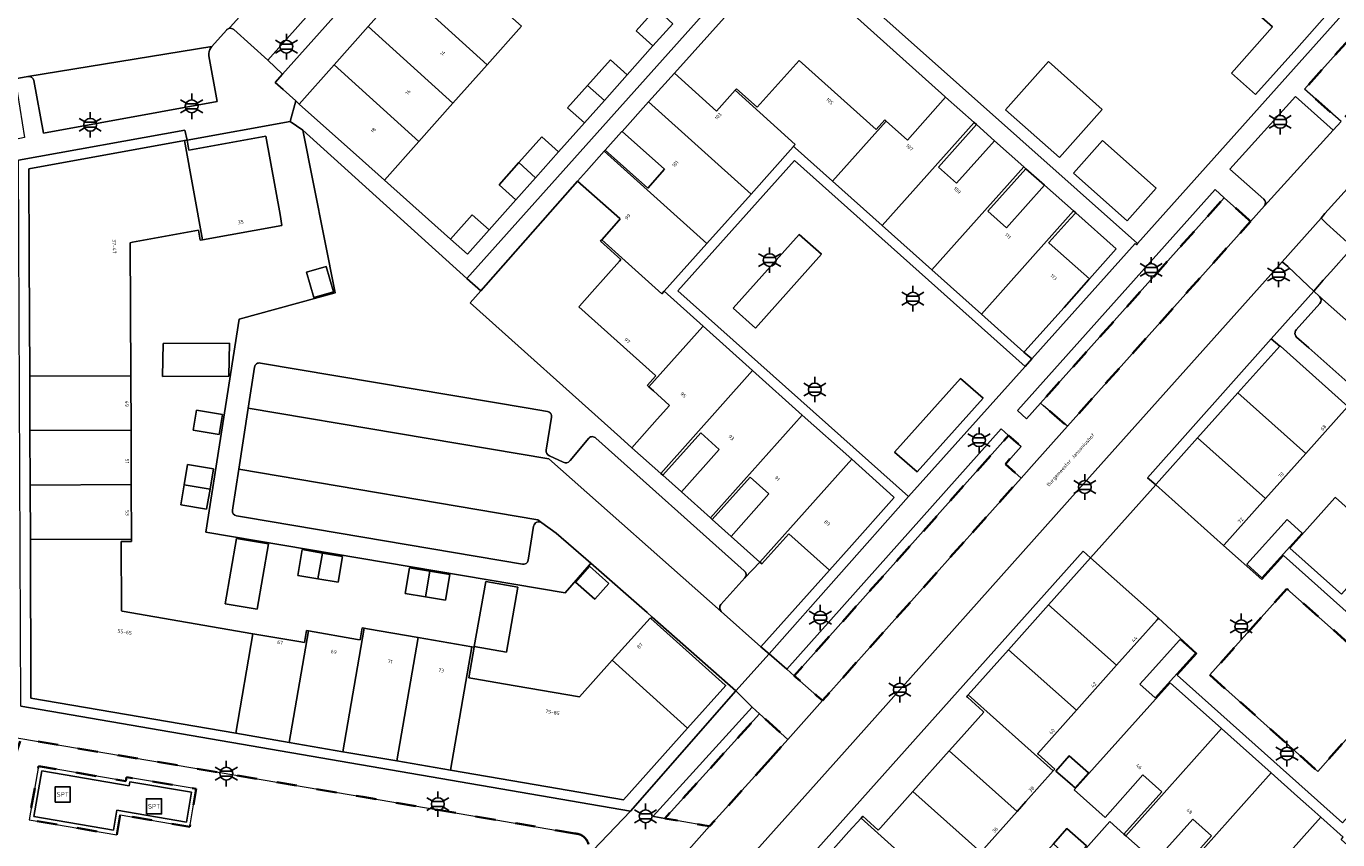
# Model space of a CAD drawing. Extents: x 105780 to 185197, y 477999 to 525027.
# Tile 345 of 562: x 107219 to 107349, y 479750 to 479831. Entities that reach past the tile are written whole.
import ezdxf
from ezdxf.enums import TextEntityAlignment as Align

# ---------------------------------------------------------------- set-up
doc = ezdxf.new("R2010")
doc.units = 0
doc.linetypes.add('XX-HIDDEN', pattern=[4, 2, -2])
for name, color, linetype, lineweight in [('B-GV-GR-HAAG_01-G', 252, 'GR-HAAG1', 13), ('B-GV-GR-MATERIAALGRENS-G', 252, 'XX-HIDDEN', 35), ('B-RO-IE-MEUBILAIR_WEGMEUBILAIR-S', 252, 'Continuous', 25), ('B-XX-KG-KADASTRAAL_BEBOUWING-G', 252, 'Continuous', 20), ('B1-WE-OG-BEBOUWING-T18', 7, 'Continuous', 18), ('B1-WE-OG-TERREIN_ERF-GV', 252, 'Continuous', 18), ('B1-WE-OG-TOPOGRAFIE-T18', 10, 'Continuous', 18), ('B1-WE-VH-VERHARDING_BETONSTRAATSTEEN-GV', 252, 'Continuous', 18), ('B1-WE-VH-VERHARDING_OPEN-GV', 252, 'Continuous', 18), ('B1-WE-VH-VERHARDING_STRAATBAKSTEEN-GV', 252, 'Continuous', 18), ('B1-WE-VH-VERHARDING_TEGEL-GV', 252, 'Continuous', 18), ('B1-WE-VH-VERHARDING_TEGEL_RUBBER-GV', 252, 'Continuous', 18)]:
    doc.layers.add(name, color=color, linetype=linetype, lineweight=lineweight)
doc.styles.add('NLCS-ISO', font='NLCS-ISO.ttf')
doc.styles.add('NLCS-ISO-M200-T18', font='NLCS-ISO.ttf', dxfattribs={"height": 0.36})
doc.linetypes.add('GR-HAAG1', pattern='A,6,[176,NLCS.shx,S=0.125,R=0,X=0,Y=0],-2', length=8)

# ---------------------------------------------------------------- blocks, each defined once
blk = doc.blocks.new('B-SIE-WEG_LICHTMAST-SO')
at = {"ltscale": 0.1}
for p, q in [((-1.1, 0.63), (-2.19, 1.27)), ((0, 1.27), (0, 2.53)), ((1.1, 0.63), (2.19, 1.27)), ((-1.1, -0.63), (-2.19, -1.27)), ((0, -1.27), (0, -2.53)), ((1.1, -0.63), (2.19, -1.27))]:
    blk.add_line(p, q, dxfattribs=at)
at = {"flags": 128}
for points in [[(-1.16, 0.5), (1.16, 0.5)], [(-1.16, -0.5), (1.16, -0.5)]]:
    blk.add_lwpolyline(points, dxfattribs=at)
at = {"ltscale": 0.1}
blk.add_circle((0, 0), 1.27, dxfattribs=at)
at = {"style": 'NLCS-ISO'}
blk.add_attdef('TYPE', text='', height=1.8, dxfattribs=at).set_placement((0, 2.53), align=Align.BOTTOM_CENTER)
blk = doc.blocks.new('SIE-WEG_SPEELTOESTEL-SO')
at = {"flags": 128}
blk.add_lwpolyline([(-0.75, -0.75), (0.75, -0.75), (0.75, 0.75), (-0.75, 0.75)], close=True, dxfattribs=at)
at = {"style": 'NLCS-ISO'}
blk.add_text('SPT', height=0.45, dxfattribs=at).set_placement((0, 0), align=Align.MIDDLE_CENTER)

msp = doc.modelspace()

# ---------------------------------------------------------------- linework, layer by layer
at = {"layer": 'B-GV-GR-HAAG_01-G', "flags": 128}
for points in [[(107337.437, 479814.108), (107336.521, 479814.932), (107316.976, 479793.054), (107316.925, 479792.996), (107317.844, 479792.175), (107319.235, 479793.732)], [(107290.974, 479801.18), (107297.517, 479808.499), (107295.305, 479810.47), (107288.752, 479803.164)], [(107306.979, 479786.914), (107313.528, 479794.227), (107311.284, 479796.193), (107304.743, 479788.872)], [(107316.059, 479790.528), (107315.309, 479791.189), (107294.053, 479767.373), (107294.802, 479766.711)], [(107291.361, 479762.917), (107290.62, 479763.588), (107280.815, 479752.767), (107280.873, 479752.757), (107281.979, 479752.562)]]:
    msp.add_lwpolyline(points, close=True, dxfattribs=at)
at = {"layer": 'B-GV-GR-MATERIAALGRENS-G', "flags": 128}
for points in [[(107363.572, 479835.641), (107358.873, 479839.934), (107357.991, 479838.949), (107345.406, 479824.885), (107349.023, 479821.675), (107353.053, 479826.114), (107354.087, 479825.196)], [(107340.044, 479811.764), (107339.88, 479811.912), (107337.437, 479814.108), (107319.235, 479793.732), (107319.532, 479793.478), (107321.729, 479791.595), (107321.894, 479791.454)], [(107312.484, 479780.924), (107317.301, 479786.315), (107315.734, 479787.696), (107317.292, 479789.442), (107316.059, 479790.528), (107294.802, 479766.711), (107297.05, 479764.723), (107297.597, 479764.239)], [(107336.018, 479766.786), (107346.708, 479757.222), (107354.347, 479765.824), (107343.657, 479775.335)], [(107292.177, 479758.165), (107294.156, 479760.383), (107291.361, 479762.917), (107281.979, 479752.562), (107285.749, 479751.897), (107286.16, 479751.825), (107286.409, 479751.781)], [(107227.972, 479752.905), (107227.636, 479750.934), (107218.961, 479752.413), (107219.869, 479757.736), (107228.544, 479756.257), (107228.611, 479756.651), (107235.511, 479755.475), (107234.873, 479751.729)]]:
    msp.add_lwpolyline(points, close=True, dxfattribs=at)
msp.add_lwpolyline([(107273.066, 479751.059), (107252.028, 479754.687), (107218.115, 479760.47), (107217.807, 479759.438), (107216.919, 479756.466), (107216.138, 479753.652), (107215.352, 479750.374), (107214.464, 479746.272)], dxfattribs=at)
for points in [[(107273.248, 479751.036, 0.0284091), (107273.066, 479751.059)], [(107274.404, 479750.016, 0.2949762), (107273.248, 479751.036)]]:
    msp.add_lwpolyline(points, format="xyb", dxfattribs=at)
at = {"layer": 'B-XX-KG-KADASTRAAL_BEBOUWING-G', "flags": 128}
for points in [[(107346.897, 479845.446), (107337.662, 479835.099), (107342.232, 479831.043), (107338.163, 479826.459), (107340.551, 479824.341), (107344.619, 479828.924), (107349.405, 479834.316), (107347.147, 479836.321), (107351.033, 479840.406), (107349.344, 479841.906), (107348.91, 479843.028), (107347.21, 479845.167), (107347.41, 479845.39), (107347.253, 479845.53), (107347.096, 479845.67)], [(107259.293, 479838.676), (107255.952, 479834.911), (107264.356, 479827.302), (107267.769, 479831.14)], [(107255.952, 479834.911), (107252.568, 479831.096), (107260.967, 479823.491), (107264.356, 479827.302)], [(107282.759, 479831.361), (107281.099, 479832.865), (107279.128, 479830.653), (107280.8, 479829.163)], [(107252.568, 479831.096), (107249.19, 479827.289), (107257.584, 479819.688), (107260.967, 479823.491)], [(107249.19, 479827.289), (107245.726, 479823.385), (107252.004, 479817.804), (107254.184, 479815.865), (107257.584, 479819.688)], [(107278.245, 479826.297), (107276.574, 479827.786), (107274.314, 479825.251), (107275.981, 479823.755)], [(107288.945, 479824.765), (107294.909, 479819.397), (107294.741, 479819.209), (107294.906, 479819.062), (107298.607, 479815.755), (107303.931, 479821.716), (107303.791, 479821.841), (107302.922, 479820.875), (107295.304, 479827.733), (107291.115, 479823.081), (107289.079, 479824.914)], [(107325.338, 479822.87), (107320.004, 479827.604), (107315.755, 479822.817), (107321.089, 479818.083)], [(107288.945, 479824.765), (107287.085, 479822.699), (107282.916, 479826.453), (107280.366, 479823.62), (107290.519, 479814.479), (107294.703, 479819.166), (107294.741, 479819.209), (107294.909, 479819.397)], [(107275.981, 479823.755), (107274.314, 479825.251), (107272.336, 479823.03), (107274.008, 479821.54)], [(107312.633, 479821.573), (107309.797, 479824.089), (107306.021, 479819.834), (107303.931, 479821.716), (107298.607, 479815.755), (107303.518, 479811.368)], [(107280.366, 479823.62), (107277.73, 479820.692), (107281.944, 479816.931), (107280.279, 479815.066), (107276.07, 479818.835), (107275.97, 479818.723), (107286.137, 479809.571), (107290.519, 479814.479)], [(107317.569, 479817.162), (107314.668, 479819.765), (107310.902, 479815.568), (107309.116, 479817.153), (107312.859, 479821.372), (107312.633, 479821.573), (107303.518, 479811.368), (107308.455, 479806.957)], [(107234.365, 479819.791), (107236.139, 479809.941), (107244.002, 479811.356), (107243.828, 479812.444), (107242.427, 479820.218), (107234.782, 479818.83), (107234.601, 479819.834)], [(107271.44, 479818.659), (107269.768, 479820.148), (107267.487, 479817.588), (107269.147, 479816.085)], [(107236.139, 479809.941), (107234.365, 479819.791), (107218.926, 479816.988), (107218.926, 479816.897), (107218.96, 479808.121), (107219.006, 479796.42), (107229.031, 479796.459), (107228.98, 479809.646), (107229.205, 479809.711), (107230.3, 479809.91), (107235.724, 479810.895), (107235.92, 479809.902)], [(107330.691, 479815.074), (107325.379, 479819.79), (107322.502, 479816.549), (107327.815, 479811.834)], [(107269.147, 479816.085), (107267.487, 479817.588), (107265.537, 479815.4), (107267.209, 479813.91)], [(107275.97, 479818.723), (107274.208, 479816.749), (107273.324, 479815.758), (107277.508, 479812.054), (107277.561, 479812.007), (107277.422, 479811.851), (107275.712, 479809.949), (107281.681, 479804.58), (107281.914, 479804.841), (107286.137, 479809.571)], [(107322.5, 479812.798), (107319.611, 479815.366), (107315.846, 479811.13), (107314.001, 479812.785), (107317.768, 479816.983), (107317.569, 479817.162), (107308.455, 479806.957), (107313.365, 479802.57)], [(107264.554, 479810.931), (107262.882, 479812.421), (107260.74, 479810.017), (107262.412, 479808.527)], [(107324.066, 479806.069), (107323.529, 479806.547), (107320.09, 479809.611), (107320.042, 479809.654), (107320.089, 479809.706), (107322.158, 479812.016), (107322.71, 479812.612), (107322.5, 479812.798), (107313.365, 479802.57), (107317.581, 479798.803), (107317.668, 479798.883), (107321.557, 479803.237), (107324.02, 479805.995)], [(107281.914, 479804.841), (107281.681, 479804.58), (107275.712, 479809.949), (107275.66, 479809.892), (107275.591, 479809.789), (107277.599, 479807.982), (107277.487, 479807.819), (107274.772, 479804.777), (107273.516, 479803.369), (107273.46, 479803.281), (107281.048, 479796.495), (107281.087, 479796.46), (107281.043, 479796.411), (107280.24, 479795.522), (107280.29, 479795.452), (107280.395, 479795.357), (107285.726, 479801.339), (107285.768, 479801.386)], [(107246.452, 479806.718), (107247.173, 479804.218), (107249.115, 479804.792), (107248.402, 479807.288)], [(107290.653, 479796.97), (107285.768, 479801.386), (107285.726, 479801.339), (107280.395, 479795.357), (107280.846, 479794.952), (107282.41, 479793.546), (107282.444, 479793.507), (107281.224, 479792.141), (107278.706, 479789.323), (107281.562, 479786.769)], [(107232.226, 479799.646), (107232.175, 479796.379), (107238.755, 479796.406), (107238.806, 479799.673)], [(107338.793, 479794.756), (107345.52, 479788.747), (107349.619, 479793.335), (107349.675, 479793.415), (107342.998, 479799.377), (107342.947, 479799.404)], [(107295.589, 479792.558), (107290.653, 479796.97), (107281.562, 479786.769), (107281.769, 479786.584), (107285.529, 479790.788), (107287.371, 479789.14), (107283.611, 479784.937), (107286.496, 479782.356)], [(107229.031, 479796.459), (107219.006, 479796.42), (107219.027, 479791.02), (107229.051, 479791.059)], [(107338.793, 479794.756), (107334.797, 479790.284), (107341.524, 479784.274), (107345.52, 479788.747)], [(107237.791, 479790.615), (107238.126, 479792.603), (107235.533, 479793.04), (107235.199, 479791.058)], [(107300.498, 479788.17), (107295.589, 479792.558), (107286.496, 479782.356), (107286.681, 479782.191), (107290.44, 479786.395), (107292.298, 479784.734), (107288.538, 479780.53), (107291.405, 479777.966)], [(107229.051, 479791.059), (107219.027, 479791.02), (107219.048, 479785.616), (107229.072, 479785.655)], [(107334.797, 479790.284), (107332.09, 479787.255), (107330.699, 479785.699), (107330.648, 479785.642), (107337.368, 479779.623), (107337.431, 479779.693), (107341.524, 479784.274)], [(107237.223, 479787.215), (107234.653, 479787.647), (107234.312, 479785.651), (107236.88, 479785.224)], [(107300.498, 479788.17), (107291.405, 479777.966), (107291.587, 479777.803), (107294.254, 479780.795), (107298.297, 479777.191), (107300.244, 479779.37), (107304.721, 479784.393), (107304.651, 479784.456)], [(107358.556, 479785.428), (107356.87, 479786.944), (107355.722, 479787.976), (107355.674, 479788.015), (107354.153, 479786.311), (107350.672, 479782.411), (107348.451, 479784.396), (107348.406, 479784.346), (107344.002, 479779.418), (107343.943, 479779.352), (107348.186, 479775.566), (107349.05, 479774.795)], [(107229.072, 479785.655), (107219.048, 479785.616), (107219.069, 479780.216), (107229.093, 479780.255)], [(107236.88, 479785.224), (107234.312, 479785.651), (107233.976, 479783.649), (107236.526, 479783.228), (107236.589, 479783.58)], [(107339.675, 479777.769), (107341.178, 479776.406), (107345.169, 479780.847), (107343.662, 479782.205)], [(107241.142, 479770.877), (107228.179, 479773.122), (107228.089, 479773.138), (107228.065, 479780.018), (107229.094, 479780.019), (107229.093, 479780.255), (107219.069, 479780.216), (107219.13, 479764.582), (107219.13, 479764.494), (107239.433, 479761.003)], [(107239.498, 479780.326), (107238.368, 479773.835), (107241.562, 479773.3), (107242.692, 479779.791)], [(107248.018, 479778.866), (107246.022, 479779.211), (107245.581, 479776.659), (107247.577, 479776.314)], [(107248.018, 479778.866), (107247.577, 479776.314), (107249.573, 479775.969), (107250.014, 479778.521)], [(107258.664, 479777.078), (107256.671, 479777.416), (107256.238, 479774.862), (107258.231, 479774.525)], [(107276.417, 479775.845), (107274.51, 479777.561), (107273.119, 479775.992), (107275.034, 479774.3)], [(107320.022, 479773.751), (107326.759, 479767.74), (107330.796, 479772.264), (107330.921, 479772.405), (107324.179, 479778.413)], [(107258.664, 479777.078), (107258.231, 479774.525), (107260.223, 479774.187), (107260.656, 479776.741)], [(107266.274, 479769.048), (107267.408, 479775.489), (107264.217, 479776.051), (107263.083, 479769.61)], [(107320.022, 479773.751), (107316.039, 479769.287), (107322.776, 479763.276), (107326.759, 479767.74)], [(107276.768, 479768.244), (107284.236, 479761.523), (107288.029, 479765.726), (107287.968, 479765.772), (107283.748, 479769.549), (107280.592, 479772.374), (107280.525, 479772.419)], [(107246.657, 479771.156), (107246.45, 479771.192), (107246.248, 479769.993), (107245.683, 479770.091), (107241.142, 479770.877), (107239.433, 479761.003), (107244.729, 479760.092)], [(107252.178, 479771.422), (107251.959, 479771.46), (107251.754, 479770.268), (107251.489, 479770.314), (107246.657, 479771.156), (107244.729, 479760.092), (107250.056, 479759.176)], [(107257.519, 479770.497), (107252.493, 479771.367), (107252.178, 479771.422), (107250.056, 479759.176), (107255.414, 479758.254)], [(107262.847, 479769.574), (107257.519, 479770.497), (107255.414, 479758.254), (107260.728, 479757.34)], [(107284.236, 479761.523), (107276.768, 479768.244), (107273.497, 479764.619), (107265.989, 479765.909), (107263.15, 479766.399), (107262.539, 479766.505), (107263.055, 479769.538), (107262.847, 479769.574), (107260.728, 479757.34), (107268.066, 479756.078), (107277.862, 479754.402)], [(107329.081, 479765.866), (107330.594, 479764.51), (107334.576, 479768.944), (107333.063, 479770.301), (107332.975, 479770.21), (107329.765, 479766.63)], [(107316.039, 479769.287), (107312.052, 479764.82), (107320.49, 479757.276), (107320.642, 479757.444), (107318.98, 479758.934), (107318.936, 479758.973), (107319.254, 479759.329), (107322.776, 479763.276)], [(107337.158, 479761.466), (107332.067, 479766.016), (107322.567, 479755.388), (107325.616, 479752.663), (107329.377, 479756.871), (107331.244, 479755.203), (107327.486, 479750.999), (107327.674, 479750.831)], [(107312.052, 479764.82), (107311.897, 479764.647), (107311.988, 479764.565), (107312.409, 479764.186), (107313.502, 479763.203), (107313.617, 479763.099), (107311.099, 479760.283), (107310.178, 479759.253), (107316.891, 479753.25), (107317.76, 479754.221), (107320.49, 479757.276)], [(107342.077, 479757.075), (107337.158, 479761.466), (107327.674, 479750.831), (107330.548, 479748.268), (107334.312, 479752.468), (107336.162, 479750.819), (107332.408, 479746.609), (107332.595, 479746.443)], [(107310.178, 479759.253), (107306.575, 479755.224), (107313.29, 479749.22), (107316.891, 479753.25)], [(107321.159, 479756.88), (107322.402, 479755.806), (107322.464, 479755.753), (107322.661, 479755.583), (107323.994, 479757.075), (107322.048, 479758.755), (107320.741, 479757.241)], [(107347.001, 479752.681), (107345.827, 479753.728), (107344.695, 479754.738), (107342.077, 479757.075), (107332.595, 479746.443), (107335.461, 479743.887), (107335.526, 479743.959), (107339.19, 479748.062), (107339.242, 479748.041), (107340.152, 479747.231), (107341.26, 479746.243)], [(107306.575, 479755.224), (107303.367, 479751.636), (107303.137, 479751.402), (107301.975, 479752.44), (107301.606, 479752.77), (107301.425, 479752.567), (107309.677, 479745.18), (107312.608, 479748.458), (107313.29, 479749.22)], [(107349.234, 479750.71), (107347.001, 479752.681), (107341.26, 479746.243), (107341.406, 479746.114), (107342.632, 479747.497), (107350.318, 479740.684), (107354.48, 479745.38), (107355.63, 479744.361), (107355.75, 479744.497), (107349.027, 479750.477)], [(107320.501, 479750.046), (107322.421, 479748.328), (107323.764, 479749.842), (107321.844, 479751.56)]]:
    msp.add_lwpolyline(points, close=True, dxfattribs=at)
msp.add_lwpolyline([(107309.677, 479745.18), (107301.425, 479752.567), (107300.231, 479751.255), (107296.873, 479747.504)], dxfattribs=at)
at = {"layer": 'B1-WE-OG-TERREIN_ERF-GV', "flags": 128}
for points in [[(107262.722, 479842.54), (107266.065, 479846.308), (107265.886, 479846.468), (107264.499, 479847.705), (107267.958, 479851.584), (107271.359, 479855.399), (107274.89, 479859.359), (107273.212, 479860.917), (107272.216, 479860.888), (107262.812, 479850.373), (107263.041, 479849.081), (107263.546, 479848.141), (107244.083, 479826.379), (107243.343, 479825.552), (107244.142, 479824.839), (107245.379, 479823.734), (107245.726, 479823.385), (107249.19, 479827.289), (107252.568, 479831.096), (107255.952, 479834.911), (107259.293, 479838.676)], [(107282.916, 479826.453), (107287.085, 479822.699), (107288.945, 479824.765), (107289.079, 479824.914), (107291.115, 479823.081), (107295.304, 479827.733), (107302.922, 479820.875), (107303.791, 479821.841), (107303.931, 479821.716), (107306.021, 479819.834), (107309.797, 479824.089), (107309.737, 479824.142), (107293.749, 479838.536)], [(107325.338, 479822.87), (107321.089, 479818.083), (107315.755, 479822.817), (107320.004, 479827.604)], [(107246.098, 479820.802), (107244.831, 479821.684), (107234.601, 479819.834), (107234.782, 479818.83), (107242.427, 479820.218), (107243.828, 479812.444), (107244.002, 479811.356), (107236.139, 479809.941), (107235.92, 479809.902), (107235.724, 479810.895), (107230.3, 479809.91), (107229.205, 479809.711), (107228.98, 479809.646), (107229.031, 479796.459), (107229.051, 479791.059), (107229.072, 479785.655), (107229.093, 479780.255), (107229.094, 479780.019), (107228.065, 479780.018), (107228.089, 479773.138), (107228.179, 479773.122), (107241.142, 479770.877), (107245.683, 479770.091), (107246.248, 479769.993), (107246.45, 479771.192), (107246.657, 479771.156), (107251.489, 479770.314), (107251.754, 479770.268), (107251.959, 479771.46), (107252.178, 479771.422), (107252.493, 479771.367), (107257.519, 479770.497), (107262.847, 479769.574), (107263.055, 479769.538), (107262.539, 479766.505), (107263.15, 479766.399), (107265.989, 479765.909), (107273.497, 479764.619), (107276.768, 479768.244), (107280.525, 479772.419), (107280.592, 479772.374), (107280.716, 479772.523), (107280.206, 479772.97), (107274.627, 479777.87), (107274.496, 479777.718), (107272.1, 479774.932), (107236.475, 479780.944), (107239.778, 479802.059), (107249.292, 479804.671)], [(107277.73, 479820.692), (107277.688, 479820.646), (107276.07, 479818.835), (107280.279, 479815.066), (107281.944, 479816.931)], [(107314.668, 479819.765), (107312.859, 479821.372), (107309.116, 479817.153), (107310.902, 479815.568)], [(107294.825, 479817.812), (107317.694, 479797.385), (107318.374, 479798.145), (107317.581, 479798.803), (107313.365, 479802.57), (107308.455, 479806.957), (107303.518, 479811.368), (107298.607, 479815.755), (107294.906, 479819.062), (107294.741, 479819.209), (107294.703, 479819.166), (107290.519, 479814.479), (107286.137, 479809.571), (107281.914, 479804.841), (107285.768, 479801.386), (107290.653, 479796.97), (107295.589, 479792.558), (107300.498, 479788.17), (107304.651, 479784.456), (107304.721, 479784.393), (107300.244, 479779.37), (107298.297, 479777.191), (107291.503, 479769.586), (107292.304, 479768.875), (107306.137, 479784.471), (107283.275, 479804.878)], [(107330.691, 479815.074), (107327.815, 479811.834), (107322.502, 479816.549), (107325.379, 479819.79)], [(107319.611, 479815.366), (107317.768, 479816.983), (107314.001, 479812.785), (107315.846, 479811.13)], [(107277.487, 479807.819), (107277.599, 479807.982), (107275.591, 479809.789), (107275.66, 479809.892), (107275.712, 479809.949), (107277.422, 479811.851), (107277.561, 479812.007), (107277.508, 479812.054), (107273.324, 479815.758), (107263.715, 479804.881), (107262.66, 479803.687), (107277.569, 479790.344), (107278.706, 479789.323), (107281.224, 479792.141), (107282.444, 479793.507), (107282.41, 479793.546), (107280.846, 479794.952), (107280.395, 479795.357), (107280.29, 479795.452), (107280.24, 479795.522), (107281.043, 479796.411), (107281.087, 479796.46), (107281.048, 479796.495), (107273.46, 479803.281), (107273.516, 479803.369), (107274.772, 479804.777)], [(107322.71, 479812.612), (107322.158, 479812.016), (107320.089, 479809.706), (107320.042, 479809.654), (107320.09, 479809.611), (107323.529, 479806.547), (107324.066, 479806.069), (107326.734, 479809.034)], [(107246.452, 479806.718), (107248.402, 479807.288), (107249.115, 479804.792), (107247.173, 479804.218)], [(107232.226, 479799.646), (107238.806, 479799.673), (107238.755, 479796.406), (107232.175, 479796.379)], [(107338.793, 479794.756), (107342.947, 479799.404), (107342.094, 479800.12), (107329.833, 479786.329), (107330.648, 479785.642), (107330.699, 479785.699), (107332.09, 479787.255), (107334.797, 479790.284)], [(107237.791, 479790.615), (107235.199, 479791.058), (107235.533, 479793.04), (107238.126, 479792.603)], [(107287.371, 479789.14), (107285.529, 479790.788), (107281.769, 479786.584), (107283.611, 479784.937)], [(107237.223, 479787.215), (107236.88, 479785.224), (107236.589, 479783.58), (107236.526, 479783.228), (107233.976, 479783.649), (107234.312, 479785.651), (107234.653, 479787.647)], [(107292.298, 479784.734), (107290.44, 479786.395), (107286.681, 479782.191), (107288.538, 479780.53)], [(107339.675, 479777.769), (107343.662, 479782.205), (107345.169, 479780.847), (107341.178, 479776.406)], [(107239.498, 479780.326), (107242.692, 479779.791), (107241.562, 479773.3), (107238.368, 479773.835)], [(107248.018, 479778.866), (107250.014, 479778.521), (107249.573, 479775.969), (107247.577, 479776.314), (107245.581, 479776.659), (107246.022, 479779.211)], [(107258.664, 479777.078), (107260.656, 479776.741), (107260.223, 479774.187), (107258.231, 479774.525), (107256.238, 479774.862), (107256.671, 479777.416)], [(107276.417, 479775.845), (107275.034, 479774.3), (107273.119, 479775.992), (107274.51, 479777.561)], [(107266.274, 479769.048), (107263.083, 479769.61), (107264.217, 479776.051), (107267.408, 479775.489)], [(107329.081, 479765.866), (107329.765, 479766.63), (107332.975, 479770.21), (107333.063, 479770.301), (107334.576, 479768.944), (107330.594, 479764.51)], [(107321.159, 479756.88), (107320.741, 479757.241), (107322.048, 479758.755), (107323.994, 479757.075), (107322.661, 479755.583), (107322.464, 479755.753), (107322.402, 479755.806)], [(107320.501, 479750.046), (107321.844, 479751.56), (107323.764, 479749.842), (107322.421, 479748.328), (107321.078, 479746.814), (107319.158, 479748.532)], [(107336.162, 479750.819), (107334.312, 479752.468), (107330.548, 479748.268), (107332.408, 479746.609)]]:
    msp.add_lwpolyline(points, close=True, dxfattribs=at)
for points in [[(107293.543, 479840.994), (107328.825, 479809.561), (107356.952, 479841.038)], [(107349.405, 479834.316), (107344.619, 479828.924), (107340.551, 479824.341), (107338.163, 479826.459), (107342.232, 479831.043), (107337.662, 479835.099)], [(107267.769, 479831.14), (107264.356, 479827.302), (107260.967, 479823.491), (107257.584, 479819.688), (107254.184, 479815.865), (107260.74, 479810.017), (107262.882, 479812.421), (107264.554, 479810.931), (107267.209, 479813.91), (107265.537, 479815.4), (107267.487, 479817.588), (107269.768, 479820.148), (107271.44, 479818.659), (107274.008, 479821.54), (107272.336, 479823.03), (107274.314, 479825.251), (107276.574, 479827.786), (107278.245, 479826.297), (107280.8, 479829.163), (107279.128, 479830.653), (107281.099, 479832.865)], [(107356.744, 479822.814), (107347.406, 479812.554), (107347.029, 479812.069), (107347.59, 479811.562), (107349.634, 479809.716)], [(107218.127, 479763.674), (107278.579, 479753.271), (107289.028, 479765.223), (107280.716, 479772.523), (107280.592, 479772.374), (107283.748, 479769.549), (107287.968, 479765.772), (107288.029, 479765.726), (107284.236, 479761.523), (107277.862, 479754.402), (107268.066, 479756.078), (107260.728, 479757.34), (107255.414, 479758.254), (107250.056, 479759.176), (107244.729, 479760.092), (107239.433, 479761.003), (107219.13, 479764.494), (107219.13, 479764.582), (107219.069, 479780.216), (107219.048, 479785.616), (107219.027, 479791.02), (107219.006, 479796.42), (107218.96, 479808.121), (107218.926, 479816.897), (107218.926, 479816.988), (107234.365, 479819.791), (107234.601, 479819.834), (107234.377, 479820.825), (107217.903, 479817.851)], [(107349.619, 479793.335), (107345.52, 479788.747), (107341.524, 479784.274), (107337.431, 479779.693), (107337.368, 479779.623), (107341.156, 479776.252), (107343.314, 479778.617), (107359.739, 479763.95)], [(107349.05, 479774.795), (107348.186, 479775.566), (107343.943, 479779.352), (107344.002, 479779.418), (107348.406, 479784.346), (107348.451, 479784.396), (107350.672, 479782.411)], [(107291.503, 479769.586), (107298.297, 479777.191), (107294.254, 479780.795), (107291.587, 479777.803), (107291.405, 479777.966), (107289.91, 479776.42), (107287.53, 479773.779)], [(107296.873, 479747.504), (107300.231, 479751.255), (107301.425, 479752.567), (107301.606, 479752.77), (107301.975, 479752.44), (107303.137, 479751.402), (107303.367, 479751.636), (107306.575, 479755.224), (107310.178, 479759.253), (107311.099, 479760.283), (107313.617, 479763.099), (107313.502, 479763.203), (107312.409, 479764.186), (107311.988, 479764.565), (107311.897, 479764.647), (107312.052, 479764.82), (107316.039, 479769.287), (107320.022, 479773.751), (107324.179, 479778.413), (107323.441, 479779.072), (107292.711, 479744.657)], [(107287.566, 479773.078), (107291.503, 479769.586)], [(107349.162, 479752.105), (107332.755, 479766.756), (107334.717, 479768.921), (107330.921, 479772.405), (107330.796, 479772.264), (107326.759, 479767.74), (107322.776, 479763.276), (107319.254, 479759.329), (107318.936, 479758.973), (107318.98, 479758.934), (107320.642, 479757.444), (107320.49, 479757.276), (107317.76, 479754.221), (107316.891, 479753.25), (107313.29, 479749.22)], [(107313.445, 479738.02), (107326.097, 479752.238), (107327.486, 479750.999), (107331.244, 479755.203), (107329.377, 479756.871), (107325.616, 479752.663), (107322.567, 479755.388), (107332.067, 479766.016), (107337.158, 479761.466), (107342.077, 479757.075), (107344.695, 479754.738), (107345.827, 479753.728), (107347.001, 479752.681), (107349.234, 479750.71)]]:
    msp.add_lwpolyline(points, dxfattribs=at)
at = {"layer": 'B1-WE-OG-TERREIN_ERF-GV'}
msp.add_lwpolyline([(107287.53, 479773.779, 0.3822556), (107287.566, 479773.078)], format="xyb", dxfattribs=at)
at = {"layer": 'B1-WE-VH-VERHARDING_BETONSTRAATSTEEN-GV', "flags": 128}
for points in [[(107238.736, 479830.891), (107238.9, 479831.073), (107256.627, 479850.804), (107254.93, 479852.305), (107253.236, 479857.47)], [(107256.627, 479850.804), (107238.9, 479831.073), (107238.736, 479830.891)], [(107239.228, 479830.778), (107242.598, 479827.767), (107245.846, 479831.388), (107260.326, 479847.531), (107256.627, 479850.804)], [(107213.518, 479839.565), (107215.132, 479836.13), (107215.562, 479835.214), (107215.795, 479834.718), (107215.923, 479834.446), (107216.029, 479834.22), (107216.041, 479834.154), (107216.158, 479833.514), (107216.508, 479831.596), (107216.548, 479831.379), (107217.551, 479825.891), (107218.817, 479826.135), (107237.069, 479829.102), (107238.504, 479830.736)], [(107236.958, 479828.975), (107237.069, 479829.102), (107218.817, 479826.135)], [(107219.427, 479825.727), (107220.362, 479820.497), (107237.595, 479823.642), (107236.759, 479828.19)], [(107350.189, 479809.215), (107349.828, 479808.81), (107348.004, 479806.762), (107347.256, 479805.923), (107346.302, 479804.853), (107346.873, 479804.319), (107356.12, 479796.101), (107356.739, 479795.533), (107369.412, 479784.184), (107370.094, 479783.583), (107379.277, 479775.325), (107382.745, 479779.241)], [(107346.929, 479803.623), (107344.574, 479801.001)], [(107356.12, 479796.101), (107346.873, 479804.319)], [(107344.614, 479800.293), (107345.807, 479799.233), (107352.38, 479793.391)], [(107241.284, 479797.318), (107240.658, 479793.256), (107270.483, 479788.23), (107287.566, 479773.078)], [(107268.419, 479793.243), (107241.888, 479797.714)], [(107270.336, 479792.92), (107268.419, 479793.243)], [(107270.195, 479789.085), (107270.744, 479792.336)], [(107274.433, 479790.279), (107272.574, 479788.04)], [(107289.834, 479777.123), (107275.129, 479790.256)], [(107271.89, 479787.87), (107270.549, 479788.51)], [(107269.771, 479781.871), (107269.373, 479782.161), (107239.723, 479787.187), (107239.131, 479783.342), (107239.098, 479783.127)], [(107239.509, 479782.558), (107240.506, 479782.389), (107267.848, 479777.754)], [(107268.414, 479778.168), (107268.967, 479781.545)], [(107287.53, 479773.779), (107289.91, 479776.42)]]:
    msp.add_lwpolyline(points, dxfattribs=at)
at = {"layer": 'B1-WE-VH-VERHARDING_BETONSTRAATSTEEN-GV'}
for points in [[(107238.504, 479830.736, -0.142147), (107238.736, 479830.891)], [(107238.736, 479830.891, -0.2709716), (107239.228, 479830.778)], [(107236.759, 479828.19, -0.1871808), (107236.958, 479828.975)], [(107218.817, 479826.135, -0.3869995), (107219.427, 479825.727)], [(107346.873, 479804.319, -0.3908178), (107346.929, 479803.623)], [(107344.574, 479801.001, 0.415206), (107344.614, 479800.293)], [(107241.888, 479797.714, 0.4201277), (107241.284, 479797.318)], [(107270.744, 479792.336, 0.4151328), (107270.336, 479792.92)], [(107275.129, 479790.256, 0.4296034), (107274.433, 479790.279)], [(107270.549, 479788.51, -0.3690698), (107270.195, 479789.085)], [(107272.574, 479788.04, -0.4005508), (107271.89, 479787.87)], [(107239.098, 479783.127, 0.4084062), (107239.509, 479782.558)], [(107268.967, 479781.545, -0.5500898), (107269.771, 479781.871)], [(107267.848, 479777.754, 0.4061641), (107268.414, 479778.168)], [(107289.91, 479776.42, 0.4468182), (107289.834, 479777.123)], [(107287.566, 479773.078, -0.3822556), (107287.53, 479773.779)]]:
    msp.add_lwpolyline(points, format="xyb", dxfattribs=at)
at = {"layer": 'B1-WE-VH-VERHARDING_BETONSTRAATSTEEN-GV', "flags": 128}
msp.add_lwpolyline([(107270.483, 479788.23), (107240.658, 479793.256), (107239.723, 479787.187), (107269.373, 479782.161), (107269.771, 479781.871), (107271.194, 479780.834), (107272.925, 479779.364), (107274.627, 479777.87), (107280.206, 479772.97), (107280.716, 479772.523), (107289.028, 479765.223), (107292.304, 479768.875), (107291.503, 479769.586), (107287.566, 479773.078)], close=True, dxfattribs=at)
at = {"layer": 'B1-WE-VH-VERHARDING_OPEN-GV', "flags": 128}
for points in [[(107262.66, 479803.687), (107263.715, 479804.881), (107262.356, 479806.103), (107246.098, 479820.802), (107249.292, 479804.671), (107239.778, 479802.059), (107236.475, 479780.944), (107272.1, 479774.932), (107274.496, 479777.718), (107274.627, 479777.87), (107272.925, 479779.364), (107271.194, 479780.834), (107269.771, 479781.871)], [(107289.91, 479776.42), (107291.405, 479777.966), (107288.538, 479780.53), (107286.681, 479782.191), (107286.496, 479782.356), (107283.611, 479784.937), (107281.769, 479786.584), (107281.562, 479786.769), (107278.706, 479789.323), (107277.569, 479790.344), (107262.66, 479803.687)], [(107239.098, 479783.127), (107239.131, 479783.342), (107239.723, 479787.187), (107240.658, 479793.256), (107241.284, 479797.318)], [(107241.888, 479797.714), (107268.419, 479793.243), (107270.336, 479792.92)], [(107270.744, 479792.336), (107270.195, 479789.085)], [(107272.574, 479788.04), (107274.433, 479790.279)], [(107275.129, 479790.256), (107289.834, 479777.123)], [(107270.549, 479788.51), (107271.89, 479787.87)], [(107267.848, 479777.754), (107240.506, 479782.389), (107239.509, 479782.558)], [(107268.967, 479781.545), (107268.414, 479778.168)]]:
    msp.add_lwpolyline(points, dxfattribs=at)
at = {"layer": 'B1-WE-VH-VERHARDING_OPEN-GV'}
for points in [[(107241.284, 479797.318, -0.4201277), (107241.888, 479797.714)], [(107270.336, 479792.92, -0.4151328), (107270.744, 479792.336)], [(107274.433, 479790.279, -0.4296034), (107275.129, 479790.256)], [(107270.195, 479789.085, 0.3690698), (107270.549, 479788.51)], [(107271.89, 479787.87, 0.4005508), (107272.574, 479788.04)], [(107239.509, 479782.558, -0.4084062), (107239.098, 479783.127)], [(107269.771, 479781.871, 0.5500898), (107268.967, 479781.545)], [(107268.414, 479778.168, -0.4061641), (107267.848, 479777.754)], [(107289.834, 479777.123, -0.4468182), (107289.91, 479776.42)]]:
    msp.add_lwpolyline(points, format="xyb", dxfattribs=at)
at = {"layer": 'B1-WE-VH-VERHARDING_STRAATBAKSTEEN-GV', "flags": 128}
for points in [[(107356.952, 479841.038), (107328.825, 479809.561), (107328.724, 479809.448), (107328.59, 479809.568), (107318.374, 479798.145), (107317.694, 479797.385), (107306.137, 479784.471), (107292.304, 479768.875), (107294.053, 479767.373), (107315.309, 479791.189), (107316.059, 479790.528), (107317.292, 479789.442), (107315.734, 479787.696), (107317.301, 479786.315), (107318.86, 479788.059), (107321.894, 479791.454), (107321.729, 479791.595), (107319.532, 479793.478)], [(107341.349, 479813.966), (107338.003, 479816.951), (107344.485, 479824.16), (107348.247, 479820.821), (107349.023, 479821.675), (107345.406, 479824.885), (107357.991, 479838.949)], [(107218.127, 479763.674), (107217.903, 479817.851), (107234.377, 479820.825), (107234.601, 479819.834), (107244.831, 479821.684), (107245.379, 479823.734), (107244.142, 479824.839), (107243.343, 479825.552), (107244.083, 479826.379), (107242.598, 479827.767), (107239.228, 479830.778)], [(107238.504, 479830.736), (107237.069, 479829.102), (107236.958, 479828.975)], [(107236.759, 479828.19), (107237.595, 479823.642), (107220.362, 479820.497), (107219.427, 479825.727)], [(107218.817, 479826.135), (107217.551, 479825.891), (107218.503, 479820.07), (107215.829, 479819.53), (107215.849, 479815.152), (107215.856, 479813.556), (107216.089, 479762.601), (107216.097, 479760.814), (107216.518, 479760.742), (107218.115, 479760.47), (107252.028, 479754.687), (107273.066, 479751.059)], [(107348.247, 479820.821), (107344.485, 479824.16), (107338.003, 479816.951), (107341.349, 479813.966)], [(107279.969, 479737.127), (107284.569, 479742.223), (107288.034, 479746.062), (107289.924, 479748.156), (107299.776, 479759.167), (107322.965, 479785.135), (107343.194, 479807.76), (107347.029, 479812.069), (107347.406, 479812.554), (107356.744, 479822.814)], [(107349.023, 479821.675), (107348.247, 479820.821), (107341.426, 479813.31), (107340.044, 479811.764), (107321.894, 479791.454), (107318.86, 479788.059), (107317.301, 479786.315), (107312.484, 479780.924), (107297.597, 479764.239), (107294.156, 479760.383), (107292.177, 479758.165), (107286.409, 479751.781), (107283.318, 479748.333), (107276.225, 479740.422)], [(107341.426, 479813.31), (107348.247, 479820.821)], [(107319.532, 479793.478), (107319.235, 479793.732), (107317.844, 479792.175), (107316.925, 479792.996), (107316.976, 479793.054), (107336.521, 479814.932), (107337.437, 479814.108), (107339.88, 479811.912), (107340.044, 479811.764), (107341.426, 479813.31)], [(107292.711, 479744.657), (107323.441, 479779.072), (107324.179, 479778.413), (107330.648, 479785.642), (107329.833, 479786.329), (107342.094, 479800.12), (107346.302, 479804.853), (107345.747, 479805.372), (107343.735, 479807.274), (107343.194, 479807.76), (107322.965, 479785.135), (107299.776, 479759.167), (107289.924, 479748.156)], [(107283.318, 479748.333), (107286.409, 479751.781), (107286.16, 479751.825), (107285.749, 479751.897), (107281.979, 479752.562), (107280.873, 479752.757), (107280.815, 479752.767), (107290.62, 479763.588), (107289.028, 479765.223), (107278.579, 479753.271), (107274.097, 479748.606)], [(107274.097, 479748.606), (107278.579, 479753.271), (107218.127, 479763.674)]]:
    msp.add_lwpolyline(points, dxfattribs=at)
at = {"layer": 'B1-WE-VH-VERHARDING_STRAATBAKSTEEN-GV'}
for points in [[(107238.736, 479830.891, 0.142147), (107238.504, 479830.736)], [(107239.228, 479830.778, 0.2709716), (107238.736, 479830.891)], [(107236.958, 479828.975, 0.1871808), (107236.759, 479828.19)], [(107219.427, 479825.727, 0.3869995), (107218.817, 479826.135)], [(107341.426, 479813.31, 0.4072022), (107341.349, 479813.966)], [(107341.349, 479813.966, -0.4072022), (107341.426, 479813.31)], [(107273.066, 479751.059, -0.0284091), (107273.248, 479751.036)], [(107273.248, 479751.036, -0.2949762), (107274.404, 479750.016)]]:
    msp.add_lwpolyline(points, format="xyb", dxfattribs=at)
at = {"layer": 'B1-WE-VH-VERHARDING_STRAATBAKSTEEN-GV', "flags": 128}
for points in [[(107294.825, 479817.812), (107283.275, 479804.878), (107306.137, 479784.471), (107317.694, 479797.385)], [(107350.189, 479809.215), (107349.634, 479809.716), (107347.59, 479811.562), (107347.029, 479812.069), (107343.194, 479807.76), (107343.735, 479807.274), (107345.747, 479805.372), (107346.302, 479804.853), (107347.256, 479805.923), (107348.004, 479806.762), (107349.828, 479808.81)], [(107290.974, 479801.18), (107288.752, 479803.164), (107295.305, 479810.47), (107297.517, 479808.499)], [(107311.284, 479796.193), (107313.528, 479794.227), (107306.979, 479786.914), (107304.743, 479788.872)], [(107343.314, 479778.617), (107341.156, 479776.252), (107337.368, 479779.623), (107330.648, 479785.642), (107324.179, 479778.413), (107330.921, 479772.405), (107334.717, 479768.921), (107332.755, 479766.756), (107349.162, 479752.105), (107359.739, 479763.95)], [(107343.657, 479775.335), (107354.347, 479765.824), (107346.708, 479757.222), (107336.018, 479766.786)], [(107294.053, 479767.373), (107292.304, 479768.875), (107289.028, 479765.223), (107290.62, 479763.588), (107291.361, 479762.917), (107294.156, 479760.383), (107297.597, 479764.239), (107297.05, 479764.723), (107294.802, 479766.711)]]:
    msp.add_lwpolyline(points, close=True, dxfattribs=at)
at = {"layer": 'B1-WE-VH-VERHARDING_TEGEL-GV', "flags": 128}
for points in [[(107253.236, 479857.47), (107254.93, 479852.305), (107256.627, 479850.804), (107260.326, 479847.531), (107245.846, 479831.388), (107242.598, 479827.767), (107244.083, 479826.379), (107263.546, 479848.141), (107263.041, 479849.081), (107262.812, 479850.373), (107272.216, 479860.888), (107273.212, 479860.917), (107274.89, 479859.359), (107275.915, 479860.47), (107278.597, 479863.475), (107290.66, 479876.99)], [(107282.759, 479831.361), (107280.8, 479829.163), (107278.245, 479826.297), (107275.981, 479823.755), (107274.008, 479821.54), (107271.44, 479818.659), (107269.147, 479816.085), (107267.209, 479813.91), (107264.554, 479810.931), (107262.412, 479808.527), (107260.74, 479810.017), (107254.184, 479815.865), (107252.004, 479817.804), (107245.726, 479823.385), (107245.379, 479823.734), (107244.831, 479821.684), (107246.098, 479820.802), (107262.356, 479806.103), (107293.543, 479840.994)], [(107346.873, 479804.319), (107346.302, 479804.853), (107342.094, 479800.12), (107342.947, 479799.404), (107342.998, 479799.377), (107349.675, 479793.415)], [(107344.574, 479801.001), (107346.929, 479803.623)], [(107345.807, 479799.233), (107344.614, 479800.293)], [(107352.38, 479793.391), (107345.807, 479799.233)], [(107326.678, 479749.102), (107347.585, 479730.416), (107349.106, 479729.057), (107349.652, 479729.68), (107350.386, 479730.503), (107349.311, 479731.488), (107336.52, 479742.939), (107335.461, 479743.887), (107332.595, 479746.443), (107332.408, 479746.609), (107330.548, 479748.268), (107327.674, 479750.831), (107327.486, 479750.999), (107326.097, 479752.238), (107313.445, 479738.02), (107332.972, 479720.582), (107325.817, 479712.565), (107324.304, 479710.869), (107319.81, 479705.87), (107319.841, 479705.787), (107319.176, 479705.03), (107320.618, 479703.797), (107321.213, 479704.43), (107338.645, 479724.014)]]:
    msp.add_lwpolyline(points, dxfattribs=at)
for points in [[(107282.916, 479826.453), (107293.749, 479838.536), (107309.737, 479824.142), (107309.797, 479824.089), (107312.633, 479821.573), (107312.859, 479821.372), (107314.668, 479819.765), (107317.569, 479817.162), (107317.768, 479816.983), (107319.611, 479815.366), (107322.5, 479812.798), (107322.71, 479812.612), (107326.734, 479809.034), (107324.066, 479806.069), (107324.02, 479805.995), (107321.557, 479803.237), (107317.668, 479798.883), (107317.581, 479798.803), (107318.374, 479798.145), (107328.59, 479809.568), (107328.724, 479809.448), (107328.825, 479809.561), (107293.543, 479840.994), (107262.356, 479806.103), (107263.715, 479804.881), (107273.324, 479815.758), (107274.208, 479816.749), (107275.97, 479818.723), (107276.07, 479818.835), (107277.688, 479820.646), (107277.73, 479820.692), (107280.366, 479823.62)], [(107218.961, 479752.413), (107227.636, 479750.934), (107227.972, 479752.905), (107234.873, 479751.729), (107235.511, 479755.475), (107228.611, 479756.651), (107228.544, 479756.257), (107219.869, 479757.736)], [(107219.423, 479752.74), (107220.196, 479757.275), (107228.871, 479755.795), (107228.938, 479756.19), (107235.05, 479755.148), (107234.546, 479752.19), (107227.645, 479753.367), (107227.309, 479751.395)]]:
    msp.add_lwpolyline(points, close=True, dxfattribs=at)
at = {"layer": 'B1-WE-VH-VERHARDING_TEGEL-GV'}
for points in [[(107346.929, 479803.623, 0.3908178), (107346.873, 479804.319)], [(107344.614, 479800.293, -0.415206), (107344.574, 479801.001)]]:
    msp.add_lwpolyline(points, format="xyb", dxfattribs=at)
at = {"layer": 'B1-WE-VH-VERHARDING_TEGEL_RUBBER-GV', "flags": 128}
msp.add_lwpolyline([(107219.423, 479752.74), (107227.309, 479751.395), (107227.645, 479753.367), (107234.546, 479752.19), (107235.05, 479755.148), (107228.938, 479756.19), (107228.871, 479755.795), (107220.196, 479757.275)], close=True, dxfattribs=at)

# ---------------------------------------------------------------- block references
at = {"layer": 'B-RO-IE-MEUBILAIR_WEGMEUBILAIR-S', "xscale": 0.5, "yscale": 0.5, "zscale": 0.5}
for p in [(107244.454, 479829.091), (107235.064, 479823.18), (107342.982, 479821.632), (107225.002, 479821.344), (107292.365, 479807.925), (107330.194, 479806.951), (107342.829, 479806.491), (107306.567, 479804.102), (107296.844, 479795.089), (107313.122, 479790.064), (107323.609, 479785.421), (107297.388, 479772.461), (107339.122, 479771.601), (107305.272, 479765.322), (107343.656, 479758.983), (107238.495, 479756.995), (107259.471, 479753.976), (107280.069, 479752.765)]:
    msp.add_blockref('B-SIE-WEG_LICHTMAST-SO', p, dxfattribs=at)
at = {"layer": 'B-RO-IE-MEUBILAIR_WEGMEUBILAIR-S'}
for p in [(107222.276, 479754.932), (107231.334, 479753.755)]:
    msp.add_blockref('SIE-WEG_SPEELTOESTEL-SO', p, dxfattribs=at)

# ---------------------------------------------------------------- texts
at = {"layer": 'B1-WE-OG-BEBOUWING-T18', "style": 'NLCS-ISO-M200-T18'}
for s, rotation, p in [('14', 49.5, (107259.954, 479828.449)), ('16', 49.4, (107256.508, 479824.573)), ('105', 318, (107298.321, 479823.688)), ('103', 48, (107287.26, 479822.195)), ('18', 49.5, (107253.063, 479820.804)), ('107', 318, (107306.237, 479819.101)), ('101', 48, (107283.011, 479817.469)), ('109', 318, (107310.966, 479814.843)), ('99', 48, (107278.286, 479812.215)), ('35', 10, (107239.924, 479811.695)), ('37-47', 270.2, (107227.397, 479809.273)), ('111', 318, (107315.993, 479810.318)), ('113', 318, (107320.524, 479806.239)), ('97', 318, (107278.241, 479799.927)), ('95', 318.2, (107283.817, 479794.559)), ('49', 270.2, (107228.642, 479793.662)), ('68', 48.2, (107347.27, 479791.305)), ('93', 318.2, (107288.566, 479790.323)), ('51', 270.2, (107228.664, 479787.994)), ('91', 318.2, (107293.116, 479786.265)), ('70', 48.2, (107343.077, 479786.613)), ('53', 270.2, (107228.684, 479782.859)), ('89', 318.2, (107298.064, 479781.851)), ('72', 48.2, (107339.062, 479782.118)), ('55-65', 350.1, (107228.418, 479771.049)), ('67', 350.1, (107243.83, 479770.005)), ('87', 48, (107279.501, 479769.674)), ('44', 48.2, (107328.535, 479770.332)), ('69', 350.1, (107249.153, 479769.083)), ('71', 350.1, (107254.738, 479768.116)), ('73', 350.1, (107259.798, 479767.24)), ('42', 48.2, (107324.49, 479765.799)), ('75-85', 350.3, (107270.837, 479763.077)), ('40', 48.2, (107320.356, 479761.166)), ('46', 318.3, (107328.995, 479757.703)), ('38', 48.2, (107318.328, 479755.456)), ('48', 318.3, (107333.98, 479753.263)), ('36', 48.2, (107314.724, 479751.425))]:
    msp.add_text(s, height=0.36, rotation=rotation, dxfattribs=at).set_placement(p, align=Align.MIDDLE)
at = {"layer": 'B1-WE-OG-TOPOGRAFIE-T18', "style": 'NLCS-ISO-M200-T18'}
msp.add_text('Burgemeester Jansoniushof', height=0.36, rotation=48.2, dxfattribs=at).set_placement((107322.243, 479788.093), align=Align.MIDDLE)

doc.saveas('drawing.dxf')
